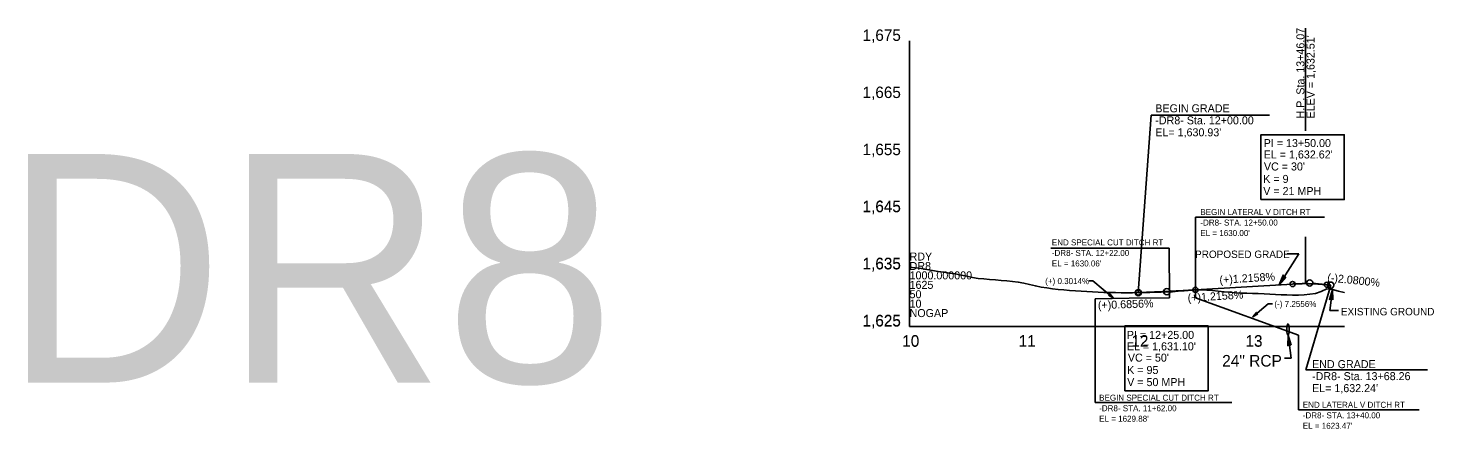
# Model space of a CAD drawing. Extents: x 498575 to 532350, y 405181 to 484585.
# Drawn here: x 526513 to 527742, y 465495 to 465845 of the extents above; entities that cross this region are included whole.
import ezdxf

# ---------------------------------------------------------------- set-up
doc = ezdxf.new("R2010")
doc.units = 0
for name, color, linetype in [('Exist Profile Cell', 7, 'Continuous'), ('Exist Vertical Profile Ground Line', 7, 'Continuous'), ('Exist Vertical Profile Horizontal Axis Label Major', 7, 'Continuous'), ('Exist Vertical Profile Vertical Axis Label', 7, 'Continuous'), ('Prop Drainage Structure Pipe Welded Steel 54in Label', 7, 'Continuous'), ('Prop Grid Mask', 7, 'Continuous'), ('Prop PFL Text', 7, 'Continuous'), ('Prop Vertical Profile Curve Label', 7, 'Continuous'), ('Prop Vertical Profile Ditch Grade Right', 7, 'Continuous'), ('Prop Vertical Profile Ditch Grade Right Label', 7, 'Continuous'), ('Prop Vertical Profile Grade', 7, 'Continuous'), ('Prop Vertical Profile Grade Label', 7, 'Continuous'), ('Prop Vertical Profile Strip Grade', 7, 'Continuous'), ('Prop VPI Label', 7, 'Continuous'), ('Scratch_Level_4', 7, 'Continuous'), ('Scratch_Level_7', 7, 'Continuous')]:
    doc.layers.add(name, color=color, linetype=linetype)

msp = doc.modelspace()

# ---------------------------------------------------------------- linework, layer by layer
at = {"layer": 'Exist Profile Cell'}
for q in [(527283.8, 465834.1), (527664.1, 465584.1), (527283.8, 465584.1)]:
    msp.add_line((527283.8, 465584.1), q, dxfattribs=at)
at = {"layer": 'Exist Vertical Profile Ground Line'}
msp.add_lwpolyline([(527283.8, 465636.1), (527288.8, 465635.5), (527293.8, 465634.8), (527298.8, 465634), (527303.8, 465633.2), (527308.8, 465632.4), (527313.8, 465631.6), (527318.8, 465630.8), (527323.8, 465630.1), (527328.8, 465629.1), (527333.8, 465628.1), (527338.8, 465627.1), (527343.8, 465626.3), (527348.8, 465625.9), (527353.8, 465625.4), (527358.8, 465625), (527363.8, 465624.5), (527368.8, 465624.1), (527373.8, 465623.5), (527378.8, 465623), (527383.8, 465622), (527388.8, 465620.8), (527393.8, 465619.6), (527398.8, 465618.6), (527403.8, 465617.9), (527408.8, 465617.2), (527413.8, 465616.5), (527418.8, 465616.1), (527423.8, 465615.7), (527428.8, 465615.4), (527433.8, 465615), (527438.8, 465614.7), (527443.8, 465614.5), (527448.8, 465614.2), (527453.8, 465614), (527458.8, 465613.9), (527463.8, 465613.8), (527468.8, 465613.7), (527473.8, 465613.6), (527478.8, 465613.7), (527483.8, 465613.8), (527488.8, 465613.8), (527493.8, 465613.9), (527498.8, 465614.1), (527503.8, 465614.1), (527508.8, 465614.4), (527513.8, 465614.6), (527518.8, 465615), (527523.8, 465615.4), (527528.8, 465615.8), (527533.8, 465616.2), (527538.8, 465616.1), (527543.8, 465616), (527548.8, 465615.6), (527553.8, 465615), (527558.8, 465614.4), (527563.8, 465614.1), (527568.8, 465613.7), (527573.8, 465613.4), (527578.8, 465613.2), (527583.8, 465613), (527588.8, 465612.9), (527593.8, 465612.6), (527598.8, 465612.4), (527603.8, 465612.2), (527608.8, 465611.9), (527613.8, 465611.8), (527618.8, 465611.6), (527623.8, 465611.6), (527628.8, 465611.9), (527633.8, 465612.3), (527638.8, 465612.9), (527643.8, 465614.8), (527648.8, 465617.1), (527653.8, 465616.6), (527658.8, 465615.2), (527663.8, 465613.8), (527664.1, 465613.7)], dxfattribs=at)
at = {"layer": 'Prop Drainage Structure Pipe Welded Steel 54in Label'}
for p, q in [((527614.8, 465576.5), (527617.6, 465556.4)), ((527617.6, 465556.4), (527611.7, 465556.4))]:
    msp.add_line(p, q, dxfattribs=at)
msp.add_lwpolyline([(527617.6, 465567.8), (527614.8, 465576.5), (527614.5, 465567.3), (527615.9, 465568.7)], close=True, dxfattribs=at)
msp.add_ellipse((527614.8, 465581.5), major_axis=(0, 5), ratio=0.2, dxfattribs=at)
at = {"layer": 'Prop Grid Mask'}
for points in [[(527591, 465695.2), (527664, 465695.2), (527664, 465752), (527591, 465752)], [(527472, 465527.9), (527545, 465527.9), (527545, 465584.7), (527472, 465584.7)]]:
    msp.add_lwpolyline(points, close=True, dxfattribs=at)
at = {"layer": 'Prop PFL Text'}
for p, q in [((527606.9, 465620.6), (527624.3, 465647.7)), ((527624.3, 465647.7), (527614.1, 465647.7)), ((527651.2, 465598.1), (527653.8, 465616.6)), ((527659, 465598.1), (527651.2, 465598.1))]:
    msp.add_line(p, q, dxfattribs=at)
for points in [[(527613, 465627.4), (527606.9, 465620.6), (527610.4, 465629.1), (527611.1, 465627.3)], [(527654.1, 465607.4), (527653.8, 465616.6), (527651, 465607.8), (527652.7, 465608.7)]]:
    msp.add_lwpolyline(points, close=True, dxfattribs=at)
at = {"layer": 'Prop Vertical Profile Curve Label'}
for centre in [(527483.8, 465613.8), (527533.8, 465616.2), (527618.8, 465621.3), (527648.8, 465620.7)]:
    msp.add_circle(centre, 2.25, dxfattribs=at)
at = {"layer": 'Prop Vertical Profile Ditch Grade Right'}
for points in [[(527446.1, 465608.5), (527475.9, 465609), (527511, 465609.1)], [(527533.8, 465609.1), (527533.8, 465609.1), (527623.8, 465576.5)]]:
    msp.add_lwpolyline(points, dxfattribs=at)
at = {"layer": 'Prop Vertical Profile Ditch Grade Right Label'}
for p, q in [((527646.6, 465679.7), (527533.8, 465679.7)), ((527533.8, 465609.1), (527533.8, 465679.7)), ((527510.9, 465652.6), (527407.3, 465652.6)), ((527511, 465609.1), (527510.9, 465652.6)), ((527446.1, 465608.5), (527446.1, 465517.6)), ((527623.8, 465576.5), (527623.8, 465511.2)), ((527565.5, 465517.6), (527446.1, 465517.6)), ((527729.5, 465511.2), (527623.8, 465511.2))]:
    msp.add_line(p, q, dxfattribs=at)
for points in [[(527440.5, 465624.1), (527444.2, 465624.1), (527462.1, 465608.8)], [(527601.1, 465603.9), (527597.4, 465603.9), (527584.1, 465592.5)]]:
    msp.add_lwpolyline(points, dxfattribs=at)
for points in [[(527457.7, 465611.5), (527462.1, 465608.8), (527458.8, 465612.8), (527458.7, 465611.7)], [(527588.5, 465595.1), (527584.1, 465592.5), (527587.3, 465596.5), (527587.4, 465595.4)]]:
    msp.add_lwpolyline(points, close=True, dxfattribs=at)
at = {"layer": 'Prop Vertical Profile Grade'}
for p, q in [((527533.8, 465616.2), (527618.8, 465621.3)), ((527648.8, 465620.7), (527652.1, 465620.3))]:
    msp.add_line(p, q, dxfattribs=at)
for points in [[(527483.8, 465613.8), (527484.8, 465613.8), (527485.8, 465613.9), (527486.8, 465613.9), (527487.8, 465613.9), (527488.8, 465614), (527489.8, 465614), (527490.8, 465614), (527491.8, 465614.1), (527492.8, 465614.1), (527493.8, 465614.2), (527494.8, 465614.2), (527495.8, 465614.2), (527496.8, 465614.3), (527497.8, 465614.3), (527498.8, 465614.4), (527499.8, 465614.4), (527500.8, 465614.4), (527501.8, 465614.5), (527502.8, 465614.5), (527503.8, 465614.6), (527504.8, 465614.6), (527505.8, 465614.7), (527506.8, 465614.7), (527507.8, 465614.8), (527508.8, 465614.8), (527509.8, 465614.9), (527510.8, 465614.9), (527511.8, 465614.9), (527512.8, 465615), (527513.8, 465615), (527514.8, 465615.1), (527515.8, 465615.2), (527516.8, 465615.2), (527517.8, 465615.3), (527518.8, 465615.3), (527519.8, 465615.4), (527520.8, 465615.4), (527521.8, 465615.5), (527522.8, 465615.5), (527523.8, 465615.6), (527524.8, 465615.6), (527525.8, 465615.7), (527526.8, 465615.7), (527527.8, 465615.8), (527528.8, 465615.9), (527529.8, 465615.9), (527530.8, 465616), (527531.8, 465616), (527532.8, 465616.1), (527533.8, 465616.2)], [(527618.8, 465621.3), (527619.4, 465621.4), (527620, 465621.4), (527620.6, 465621.4), (527621.2, 465621.5), (527621.8, 465621.5), (527622.4, 465621.5), (527623, 465621.5), (527623.6, 465621.6), (527624.2, 465621.6), (527624.8, 465621.6), (527625.4, 465621.6), (527626, 465621.6), (527626.6, 465621.6), (527627.2, 465621.6), (527627.8, 465621.7), (527628.4, 465621.7), (527629, 465621.7), (527629.6, 465621.7), (527630.2, 465621.7), (527630.8, 465621.7), (527631.4, 465621.7), (527632, 465621.7), (527632.6, 465621.6), (527633.2, 465621.6), (527633.8, 465621.6), (527634.4, 465621.6), (527635, 465621.6), (527635.6, 465621.6), (527636.2, 465621.6), (527636.8, 465621.5), (527637.4, 465621.5), (527638, 465621.5), (527638.6, 465621.5), (527639.2, 465621.4), (527639.8, 465621.4), (527640.4, 465621.4), (527641, 465621.3), (527641.6, 465621.3), (527642.2, 465621.2), (527642.8, 465621.2), (527643.4, 465621.2), (527644, 465621.1), (527644.6, 465621.1), (527645.2, 465621), (527645.8, 465621), (527646.4, 465620.9), (527647, 465620.9), (527647.6, 465620.8), (527648.2, 465620.7), (527648.8, 465620.7)]]:
    msp.add_spline(points, degree=3, dxfattribs=at)
at = {"layer": 'Prop Vertical Profile Strip Grade'}
for p, q in [((527630.1, 465845.3), (527630.1, 465755.4)), ((527630.1, 465662.5), (527630.1, 465621.7))]:
    msp.add_line(p, q, dxfattribs=at)
at = {"layer": 'Prop VPI Label'}
for p, q in [((527495, 465769), (527483.8, 465613.7)), ((527495, 465769), (527598.6, 465769)), ((527483.8, 465613.7), (527506, 465614.5)), ((527483.8, 465613.8), (527506, 465614.5)), ((527533.8, 465616.2), (527511.5, 465614.8)), ((527533.8, 465616.2), (527511.5, 465614.8)), ((527618.8, 465621.3), (527631.1, 465622.1)), ((527630.3, 465546.1), (527652.1, 465620.3)), ((527648.8, 465620.7), (527636.5, 465622)), ((527630.3, 465546.1), (527736.8, 465546.1))]:
    msp.add_line(p, q, dxfattribs=at)
for centre in [(527483.8, 465613.8), (527508.8, 465614.6), (527633.8, 465622.2), (527652.1, 465620.3)]:
    msp.add_circle(centre, 2.75, dxfattribs=at)
at = {"layer": 'Scratch_Level_4'}
for p, q in [((527533.8, 465616.2), (527618.8, 465621.3)), ((527648.8, 465620.7), (527652.1, 465620.3))]:
    msp.add_line(p, q, dxfattribs=at)
for points in [[(527483.8, 465613.8), (527484.8, 465613.8), (527485.8, 465613.9), (527486.8, 465613.9), (527487.8, 465613.9), (527488.8, 465614), (527489.8, 465614), (527490.8, 465614), (527491.8, 465614.1), (527492.8, 465614.1), (527493.8, 465614.2), (527494.8, 465614.2), (527495.8, 465614.2), (527496.8, 465614.3), (527497.8, 465614.3), (527498.8, 465614.4), (527499.8, 465614.4), (527500.8, 465614.4), (527501.8, 465614.5), (527502.8, 465614.5), (527503.8, 465614.6), (527504.8, 465614.6), (527505.8, 465614.7), (527506.8, 465614.7), (527507.8, 465614.8), (527508.8, 465614.8), (527509.8, 465614.9), (527510.8, 465614.9), (527511.8, 465614.9), (527512.8, 465615), (527513.8, 465615), (527514.8, 465615.1), (527515.8, 465615.2), (527516.8, 465615.2), (527517.8, 465615.3), (527518.8, 465615.3), (527519.8, 465615.4), (527520.8, 465615.4), (527521.8, 465615.5), (527522.8, 465615.5), (527523.8, 465615.6), (527524.8, 465615.6), (527525.8, 465615.7), (527526.8, 465615.7), (527527.8, 465615.8), (527528.8, 465615.9), (527529.8, 465615.9), (527530.8, 465616), (527531.8, 465616), (527532.8, 465616.1), (527533.8, 465616.2)], [(527618.8, 465621.3), (527619.4, 465621.4), (527620, 465621.4), (527620.6, 465621.4), (527621.2, 465621.5), (527621.8, 465621.5), (527622.4, 465621.5), (527623, 465621.5), (527623.6, 465621.6), (527624.2, 465621.6), (527624.8, 465621.6), (527625.4, 465621.6), (527626, 465621.6), (527626.6, 465621.6), (527627.2, 465621.6), (527627.8, 465621.7), (527628.4, 465621.7), (527629, 465621.7), (527629.6, 465621.7), (527630.2, 465621.7), (527630.8, 465621.7), (527631.4, 465621.7), (527632, 465621.7), (527632.6, 465621.6), (527633.2, 465621.6), (527633.8, 465621.6), (527634.4, 465621.6), (527635, 465621.6), (527635.6, 465621.6), (527636.2, 465621.6), (527636.8, 465621.5), (527637.4, 465621.5), (527638, 465621.5), (527638.6, 465621.5), (527639.2, 465621.4), (527639.8, 465621.4), (527640.4, 465621.4), (527641, 465621.3), (527641.6, 465621.3), (527642.2, 465621.2), (527642.8, 465621.2), (527643.4, 465621.2), (527644, 465621.1), (527644.6, 465621.1), (527645.2, 465621), (527645.8, 465621), (527646.4, 465620.9), (527647, 465620.9), (527647.6, 465620.8), (527648.2, 465620.7), (527648.8, 465620.7)]]:
    msp.add_spline(points, degree=3, dxfattribs=at)

# ---------------------------------------------------------------- texts
at = {"layer": 'Exist Profile Cell'}
for s, p in [('RDY', (527283.8, 465641.9)), ('DR8', (527283.8, 465633.6)), ('1000.000000', (527283.8, 465625.4)), ('50', (527283.8, 465608.9)), ('1625', (527283.8, 465617.1)), ('10', (527283.8, 465600.6)), ('NOGAP', (527283.8, 465592.4))]:
    msp.add_text(s, height=7, dxfattribs=at).set_placement(p)
at = {"layer": 'Exist Vertical Profile Horizontal Axis Label Major'}
for s, p in [('10', (527277.4, 465566.6)), ('10', (527277.4, 465566.4)), ('11', (527379.2, 465566.6)), ('12', (527477.8, 465566.6)), ('12', (527477.8, 465566.4)), ('13', (527577.6, 465566.6)), ('13', (527577.6, 465566.4)), ('11', (527379.2, 465566.4))]:
    msp.add_text(s, height=10, dxfattribs=at).set_placement(p)
at = {"layer": 'Exist Vertical Profile Vertical Axis Label'}
for s, p in [('1,675', (527242.7, 465834.1)), ('1,665', (527242.7, 465784.1)), ('1,655', (527242.7, 465734.1)), ('1,645', (527242.7, 465684.4)), ('1,645', (527242.7, 465684.1)), ('1,635', (527242.7, 465634.4)), ('1,635', (527242.7, 465634.1)), ('1,625', (527242.7, 465584.4)), ('1,625', (527242.7, 465584.1))]:
    msp.add_text(s, height=10, dxfattribs=at).set_placement(p)
at = {"layer": 'Prop Drainage Structure Pipe Welded Steel 54in Label'}
msp.add_text('24" RCP', height=10.12, dxfattribs=at).set_placement((527557.2, 465549.1))
at = {"layer": 'Prop PFL Text'}
for s, p in [('PROPOSED GRADE', (527533.5, 465644.1)), ('EXISTING GROUND', (527661, 465593.9))]:
    msp.add_text(s, height=6.516, dxfattribs=at).set_placement(p)
at = {"layer": 'Prop Vertical Profile Curve Label'}
for s, p in [("VC = 30'", (527593.7, 465720.7)), ('K = 9', (527593.1, 465709.8)), ('V = 21 MPH ', (527593.1, 465699.2)), ("VC = 50'", (527474.7, 465553.4)), ('K = 95', (527474.1, 465542.6)), ('V = 50 MPH ', (527474.1, 465532))]:
    msp.add_text(s, height=7, dxfattribs=at).set_placement(p)
at = {"layer": 'Prop Vertical Profile Ditch Grade Right Label'}
for s, rotation, p in [('-DR8- STA. 12+50.00', 360, (527538.1, 465672.5)), ('BEGIN LATERAL V DITCH RT', 360, (527538.1, 465681.7)), ("EL = 1630.00'", 360, (527538.1, 465663.3)), ('-DR8- STA. 12+22.00', 360, (527408.2, 465645.9)), ('END SPECIAL CUT DITCH RT', 360, (527408.2, 465655.1)), ("EL = 1630.06'", 360, (527408.2, 465636.7)), ('(+) 0.3014%', 359.8408, (527402.4, 465621.3)), ('(-) 7.2556%', 359.8408, (527602.9, 465601.3)), ('-DR8- STA. 11+62.00', 360, (527449.6, 465510)), ('BEGIN SPECIAL CUT DITCH RT', 360, (527449.6, 465519.2)), ('END LATERAL V DITCH RT', 360, (527627.7, 465513)), ("EL = 1629.88'", 360, (527449.6, 465500.8)), ('-DR8- STA. 13+40.00', 360, (527627.7, 465503.8)), ("EL = 1623.47'", 360, (527627.7, 465494.6))]:
    msp.add_text(s, height=5.25, rotation=rotation, dxfattribs=at).set_placement(p)
at = {"layer": 'Prop Vertical Profile Grade Label'}
for s, rotation, p in [('(+)1.2158%', 3.4788, (527555, 465621.5)), ('(-)2.0800%', 354.0627, (527648.8, 465623.7)), ('(+)1.2158%', 3.4788, (527527.2, 465605.7)), ('(+)0.6856%', 1.9633, (527448.6, 465599.3))]:
    msp.add_text(s, height=7, rotation=rotation, dxfattribs=at).set_placement(p)
at = {"layer": 'Prop Vertical Profile Strip Grade'}
for s, p in [('H.P. Sta. 13+46.07', (527629.1, 465766.2)), ("ELEV = 1,632.51'", (527638, 465766.2))]:
    msp.add_text(s, height=7, rotation=90, dxfattribs=at).set_placement(p)
at = {"layer": 'Prop VPI Label'}
for s, p in [('BEGIN GRADE', (527498.7, 465771.6)), ('-DR8- Sta. 12+00.00', (527498.7, 465761.1)), ("EL= 1,630.93'", (527498.7, 465750.6)), ('PI = 13+50.00', (527593.5, 465741.2)), ("EL = 1,632.62'", (527593.5, 465731.2)), ('PI = 12+25.00', (527473.8, 465573.3)), ("EL = 1,631.10'", (527473.8, 465563.3)), ('END GRADE', (527635.8, 465547.7)), ('-DR8- Sta. 13+68.26', (527635.8, 465537.2)), ("EL= 1,632.24'", (527635.8, 465526.7))]:
    msp.add_text(s, height=7, dxfattribs=at).set_placement(p)
at = {"layer": 'Scratch_Level_7'}
msp.add_text('DR8', height=200, dxfattribs=at).set_placement((526490.9, 465535.1))

doc.saveas('drawing.dxf')
